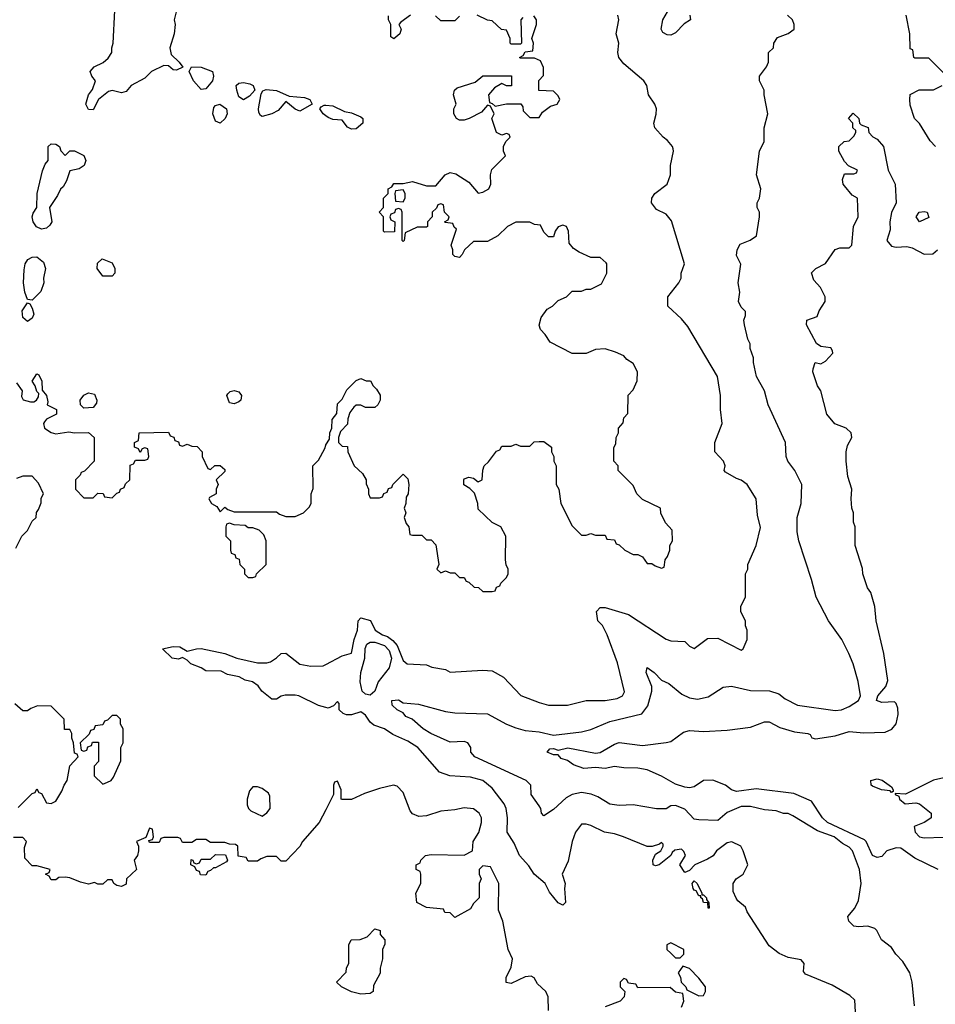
# Model space of a CAD drawing. Header units: inches. Extents: x 2348352 to 2479776, y 460422 to 613655.
# Tile 488 of 590: x 2428697 to 2432597, y 564076 to 568270. Entities that reach past the tile are written whole.
import ezdxf

# ---------------------------------------------------------------- set-up
doc = ezdxf.new("R2010")
doc.units = ezdxf.units.IN
doc.header["$MEASUREMENT"] = 0
doc.layers.add('C4526', color=7, linetype='Continuous')
doc.layers.add('C4536', color=7, linetype='Continuous')

msp = doc.modelspace()

# ---------------------------------------------------------------- linework, layer by layer
at = {"layer": 'C4526', "color": 4}
for points, elevation in [([(2429364.7, 568310), (2429354.8, 568270), (2429358.8, 568250), (2429354.8, 568210), (2429336, 568150), (2429342, 568122), (2429376, 568090), (2429391.3, 568068.7), (2429364.7, 568055.3), (2429350, 568057.2), (2429330, 568073.2), (2429310, 568076), (2429258, 568050), (2429230, 568022), (2429171.3, 567990), (2429150, 567964), (2429130, 567959.3), (2429090, 567969), (2429075.3, 567964.7), (2429032, 567930), (2429010, 567886), (2428990, 567888), (2428978, 567910), (2428989.2, 567950), (2429006.3, 567973.7), (2429019, 568010), (2429004, 568030), (2428997.2, 568050), (2429014, 568070), (2429051.5, 568088.5), (2429072.9, 568107.1), (2429089, 568130), (2429088.7, 568150), (2429095.3, 568170), (2429102, 568310)], 76), ([(2430000, 567861.1), (2429990, 567869), (2429975.3, 567890), (2429980.2, 567899.8), (2429993.6, 567906.4), (2430000, 567906)], 76), ([(2428683.5, 566723.5), (2428706.8, 566690), (2428704.7, 566664.7), (2428711.6, 566651.6), (2428742, 566642), (2428757.2, 566642.8), (2428768, 566650), (2428776.4, 566663.6), (2428778, 566678), (2428770, 566686), (2428762, 566710), (2428749, 566730), (2428770, 566762), (2428778, 566758), (2428791, 566730), (2428792, 566692), (2428811.3, 566670), (2428816.9, 566643.1), (2428814, 566630), (2428854, 566610), (2428854, 566590), (2428811.1, 566568.9), (2428802, 566558), (2428798, 566550), (2428802, 566530), (2428830, 566511.3), (2428850, 566506), (2428905.2, 566514.8), (2428930, 566510.8), (2428990, 566512), (2429014, 566490), (2429014, 566390), (2428972.7, 566347.3), (2428958, 566342), (2428954, 566330), (2428934, 566310), (2428934, 566270), (2428970, 566234), (2429010, 566234), (2429030, 566254), (2429052.7, 566252.7), (2429058, 566238), (2429090, 566234), (2429110, 566254), (2429122, 566258), (2429126, 566270), (2429142, 566278), (2429147.3, 566292.7), (2429166, 566310), (2429167.3, 566372.7), (2429182, 566378), (2429190, 566394), (2429230, 566394), (2429242, 566398), (2429246, 566410), (2429242, 566442), (2429230, 566446), (2429218, 566442), (2429210, 566426), (2429202, 566442), (2429186, 566450), (2429186, 566470), (2429202, 566478), (2429206, 566510), (2429330, 566514), (2429338, 566498), (2429352.7, 566492.7), (2429358, 566478), (2429372.7, 566472.7), (2429378, 566458), (2429390, 566454), (2429410, 566462), (2429430, 566454), (2429452.7, 566452.7), (2429474, 566430), (2429474, 566410), (2429498, 566358), (2429510, 566354), (2429528.4, 566371.6), (2429550, 566372), (2429570, 566354), (2429570, 566346), (2429534, 566310), (2429542, 566290), (2429534, 566270), (2429534, 566250), (2429504.7, 566235.3), (2429502, 566230), (2429514, 566210), (2429536.9, 566196.9), (2429550, 566174), (2429570, 566194), (2429583.6, 566183.6), (2429610, 566174), (2429790, 566174), (2429803.6, 566163.6), (2429830, 566154), (2429870, 566154), (2429906, 566170), (2429930, 566194), (2429938, 566210), (2429938, 566250), (2429947.3, 566272.7), (2429946, 566370), (2429970, 566394), (2429996.4, 566443.6), (2430000, 566458)], 76), ([(2428680.4, 566019.6), (2428706, 566070), (2428730, 566094), (2428750, 566134), (2428766, 566150), (2428768.4, 566171.6), (2428776.4, 566183.6), (2428787.3, 566212.7), (2428788.4, 566231.6), (2428798, 566250), (2428776.4, 566296.4), (2428750, 566326), (2428710, 566326), (2428683.6, 566316.4)], 76), ([(2430000, 565340.7), (2429970, 565348.7), (2429886, 565390), (2429870, 565393.2), (2429827.1, 565392.9), (2429811.1, 565388.9), (2429790, 565375.3), (2429770, 565375.3), (2429728.7, 565410), (2429712.9, 565432.9), (2429688, 565450), (2429657, 565457), (2429631.5, 565471.5), (2429581.3, 565481.3), (2429554.7, 565494.7), (2429490, 565496.2), (2429469.2, 565510), (2429426.2, 565526.2), (2429410, 565542.7), (2429390, 565554), (2429373, 565547), (2429346, 565550), (2429305.2, 565590), (2429350, 565600.9), (2429378.5, 565598.5), (2429410, 565580.7), (2429450, 565591), (2429470, 565591.3), (2429570, 565571), (2429622, 565550), (2429710, 565530.8), (2429749.1, 565530.9), (2429764.7, 565535.3), (2429790, 565551.3), (2429810, 565571), (2429830, 565572), (2429890, 565524.7), (2429936.9, 565516.9), (2429990, 565518), (2430000, 565523.4)], 72), ([(2428690, 564914), (2428750, 564974), (2428762, 564978), (2428770, 564994), (2428778, 564978), (2428790, 564974), (2428810, 564934), (2428830, 564932), (2428850, 564942), (2428876.5, 564983.5), (2428886, 565010), (2428899, 565030), (2428910, 565092), (2428946, 565130), (2428942, 565142), (2428930, 565146), (2428926, 565190), (2428918, 565210), (2428918, 565230), (2428910, 565246), (2428887.3, 565247.3), (2428886, 565290), (2428830, 565346), (2428772.7, 565347.3), (2428743.6, 565336.4), (2428730, 565326), (2428710, 565326), (2428676.4, 565356.4)], 76), ([(2430000, 564904.2), (2429972, 564850), (2429902, 564770), (2429890, 564748), (2429830, 564686), (2429810, 564686), (2429790, 564706), (2429750, 564706), (2429723.6, 564696.4), (2429710, 564686), (2429670, 564686), (2429662, 564702), (2429627.3, 564707.3), (2429626, 564750), (2429616.4, 564756.4), (2429590, 564758), (2429570, 564766), (2429510, 564766), (2429490, 564778), (2429450, 564778), (2429430, 564766), (2429390, 564766), (2429382, 564782), (2429370, 564786), (2429310, 564786), (2429298, 564782), (2429290, 564766), (2429250, 564766), (2429246, 564774), (2429262, 564778), (2429266, 564790), (2429262, 564822), (2429250, 564826), (2429234, 564786), (2429194, 564770), (2429202, 564750), (2429202, 564730), (2429198, 564710), (2429184.7, 564690), (2429194, 564650), (2429152, 564610), (2429150, 564588), (2429130, 564578), (2429110, 564582), (2429098, 564590), (2429090, 564606), (2429070, 564606), (2429050, 564588), (2429030, 564588), (2429014.6, 564594.6), (2428990, 564588), (2428956, 564596), (2428910, 564615.3), (2428890, 564618), (2428863.6, 564616.4), (2428850, 564606), (2428830, 564606), (2428822, 564622), (2428806, 564630), (2428822, 564638), (2428826, 564650), (2428770, 564666), (2428750, 564666), (2428718, 564698), (2428716.4, 564743.6), (2428726, 564770), (2428710, 564786), (2428670, 564786)], 76)]:
    msp.add_lwpolyline(points, dxfattribs=dict(at, elevation=elevation))
at = {"layer": 'C4526', "color": 4, "elevation": 76}
for points in [[(2429470, 567973.2), (2429437, 568010), (2429419, 568050), (2429428, 568070), (2429470, 568068), (2429518, 568050), (2429522.8, 568030), (2429517.3, 568010), (2429490, 567975.3)], [(2429650, 567928.7), (2429630, 567942), (2429621.6, 567970), (2429619.3, 567990), (2429630, 568000.7), (2429650, 568003), (2429677.6, 567997.6), (2429691.3, 567990), (2429698, 567970), (2429675.8, 567944.2)], [(2429890, 567881.2), (2429870, 567889), (2429830, 567922), (2429797.1, 567882.9), (2429770, 567868.7), (2429730, 567858), (2429722, 567862), (2429715.3, 567875.3), (2429714, 567890), (2429724.7, 567955.3), (2429732.7, 567967.3), (2429746.3, 567973.7), (2429790, 567968.2), (2429844.7, 567944.7), (2429910, 567939.1), (2429932, 567930), (2429942, 567910)], [(2429550, 567829), (2429530, 567838), (2429519, 567870), (2429523.7, 567896.3), (2429530, 567904.7), (2429549.3, 567910.7), (2429578, 567890), (2429581, 567870), (2429571.3, 567850)], [(2428890, 567692), (2428910, 567712), (2428930, 567712), (2428970, 567692), (2428978, 567670), (2428970.8, 567649.2), (2428950, 567635.3), (2428910, 567626), (2428896.3, 567583.7), (2428882, 567558), (2428870, 567548.7), (2428858, 567522), (2428823, 567470), (2428834, 567410), (2428825.3, 567394.7), (2428810, 567382), (2428790, 567378.4), (2428767.7, 567387.7), (2428753.6, 567410), (2428749.5, 567430.5), (2428753.4, 567446.6), (2428769.2, 567470.8), (2428771.2, 567530), (2428794, 567626), (2428805.7, 567654.3), (2428818, 567670), (2428818, 567730), (2428830, 567742), (2428850, 567740.7), (2428866, 567730), (2428871.1, 567711.1)], [(2428750, 567075.3), (2428730, 567078), (2428718.4, 567110), (2428713, 567150), (2428715.6, 567204.4), (2428719.6, 567230), (2428731.2, 567248.8), (2428750, 567259.5), (2428770, 567260.4), (2428798, 567238), (2428806, 567210), (2428798.4, 567170), (2428799.3, 567150), (2428787, 567113)], [(2429050, 567178), (2429026, 567210), (2429027.3, 567232.7), (2429048.4, 567251.6), (2429090, 567234), (2429102, 567210), (2429102, 567190), (2429090, 567178)], [(2428730, 566985.2), (2428710, 567002), (2428707, 567030), (2428730, 567064.7), (2428739.8, 567059.8), (2428750, 567042), (2428756.3, 567016.3), (2428750, 566999)], [(2428970, 566615.3), (2428955.3, 566630), (2428954, 566650), (2428970, 566671.3), (2428990, 566681), (2429014.8, 566674.8), (2429024.7, 566650), (2429023.6, 566636.4), (2429010, 566618)], [(2429610, 566634), (2429590, 566638), (2429579, 566670), (2429582.7, 566677.3), (2429593.2, 566686.8), (2429610, 566691.3), (2429630, 566684.7), (2429641, 566670), (2429638, 566650), (2429630, 566642)], [(2429590, 566126), (2429578, 566122), (2429574, 566110), (2429574, 566070), (2429594, 566050), (2429594, 566010), (2429598, 565998), (2429612.7, 565992.7), (2429618, 565978), (2429631.6, 565971.6), (2429634, 565950), (2429654, 565930), (2429654, 565910), (2429670, 565894), (2429690, 565894), (2429702, 565898), (2429706, 565910), (2429746, 565950), (2429746, 566050), (2429736.4, 566076.4), (2429716.4, 566096.4), (2429690, 566106), (2429670, 566106), (2429656.4, 566116.4), (2429610, 566118)], [(2429110, 565306), (2429090, 565306), (2429070, 565286), (2429058, 565282), (2429050, 565266), (2429018, 565262), (2429012.7, 565247.3), (2428998, 565242), (2428992.7, 565227.3), (2428954, 565190), (2428958, 565158), (2428970, 565154), (2428982, 565158), (2428987.3, 565172.7), (2429002, 565178), (2429007.3, 565192.7), (2429032.7, 565192.7), (2429032, 565110), (2429014, 565090), (2429014, 565050), (2429050, 565014), (2429070, 565022), (2429086, 565030), (2429096.4, 565043.6), (2429127.3, 565112.7), (2429128, 565170), (2429138, 565190), (2429138, 565250), (2429126, 565270), (2429126, 565290)], [(2429710, 565002), (2429690, 565002), (2429675.3, 564984.7), (2429666, 564950), (2429665.4, 564925.4), (2429671.3, 564910), (2429680.7, 564900.7), (2429730, 564878), (2429750, 564891.3), (2429764, 564910), (2429762, 564962), (2429756, 564976), (2429730, 564995.3)], [(2429490, 564626), (2429467.3, 564627.3), (2429462, 564642), (2429450, 564646), (2429442, 564662), (2429426, 564670), (2429427.3, 564692.7), (2429434, 564690), (2429438, 564678), (2429450, 564674), (2429462, 564678), (2429470, 564694), (2429510, 564694), (2429530, 564714), (2429572.7, 564712.7), (2429582, 564690), (2429576.9, 564683.1), (2429530, 564658), (2429522, 564658), (2429510, 564646), (2429498, 564642)]]:
    msp.add_lwpolyline(points, close=True, dxfattribs=at)
at = {"layer": 'C4536', "color": 4}
for points, elevation in [([(2430000, 565523.4), (2430070, 565561), (2430110, 565572), (2430121.2, 565630), (2430135.3, 565670), (2430138, 565710), (2430150, 565722), (2430190.8, 565710.8), (2430211.3, 565670), (2430242.8, 565650), (2430263.4, 565643.4), (2430286.1, 565626.1), (2430304, 565604), (2430330, 565541), (2430347.1, 565527.1), (2430430, 565522), (2430451.6, 565511.6), (2430510, 565502), (2430530, 565491.3), (2430670, 565498.8), (2430710, 565496), (2430758, 565470), (2430830.9, 565390.9), (2430910, 565361), (2430950, 565350.8), (2431030, 565350.7), (2431110, 565370.6), (2431190, 565370.6), (2431241.5, 565378.5), (2431264, 565390), (2431272.5, 565407.5), (2431242.7, 565530), (2431199.3, 565650), (2431179, 565690), (2431159, 565710), (2431154, 565750), (2431170, 565766), (2431190, 565766), (2431290, 565736), (2431450, 565631), (2431470, 565624), (2431530, 565621), (2431550, 565602), (2431570, 565592), (2431626.3, 565633.7), (2431670, 565636), (2431770, 565584.7), (2431778, 565590), (2431795.3, 565630), (2431795.3, 565670), (2431788.9, 565688.9), (2431788.4, 565708.4), (2431768.9, 565748.9), (2431768.7, 565770), (2431788.4, 565811.6), (2431788.7, 565910), (2431798, 565930), (2431798, 565950), (2431834, 566030), (2431852.9, 566107.1), (2431840.2, 566160.2), (2431834, 566230), (2431795.3, 566290), (2431770, 566308.7), (2431750, 566315.3), (2431703.1, 566343.1), (2431698, 566350), (2431702, 566370), (2431695.3, 566390), (2431658, 566430), (2431658, 566470), (2431688.7, 566550), (2431682, 566610), (2431682, 566670), (2431669, 566750), (2431543.1, 566963.1), (2431516.5, 566996.5), (2431458, 567050), (2431458, 567090), (2431504, 567150), (2431514, 567170), (2431514, 567190), (2431528.7, 567230), (2431473.6, 567413.6), (2431450, 567442), (2431410, 567462), (2431388, 567490), (2431389, 567510), (2431402, 567530), (2431455.3, 567570), (2431468.7, 567610), (2431468.7, 567650), (2431482, 567710), (2431480.4, 567720.4), (2431478, 567730), (2431456.5, 567756.5), (2431438, 567770), (2431402, 567810), (2431398, 567830), (2431408.4, 567868.4), (2431408.7, 567890), (2431402, 567910), (2431375.3, 567950), (2431368.7, 567990), (2431355.3, 568010), (2431270, 568082), (2431248.7, 568110), (2431244, 568130), (2431248.7, 568170), (2431237.2, 568210), (2431249.2, 568270), (2431245.2, 568290)], 72), ([(2430000, 566458), (2430000.4, 566459.6), (2430016.4, 566483.6), (2430018, 566510), (2430026, 566530), (2430027.3, 566567.3), (2430047.3, 566592.7), (2430050, 566634), (2430070, 566654), (2430090, 566694), (2430130, 566734), (2430150, 566742), (2430172.7, 566732.7), (2430191.6, 566731.6), (2430202, 566710), (2430216.9, 566696.9), (2430231.6, 566671.6), (2430232, 566650), (2430222, 566630), (2430210, 566618), (2430170, 566618), (2430150, 566628), (2430130, 566628), (2430119.6, 566620.4), (2430103.6, 566596.4), (2430094, 566570), (2430092.7, 566547.3), (2430063.6, 566516.4), (2430054, 566490), (2430054, 566470), (2430070, 566454), (2430092.7, 566452.7), (2430094, 566430), (2430122, 566370), (2430156.9, 566336.9), (2430172, 566310), (2430172.7, 566292.7), (2430182, 566270), (2430182, 566250), (2430190, 566234), (2430230, 566234), (2430242, 566238), (2430247.3, 566252.7), (2430262, 566258), (2430267.3, 566272.7), (2430282, 566278), (2430286, 566290), (2430330, 566334), (2430350, 566314), (2430354, 566290), (2430352, 566250), (2430343.6, 566236.4), (2430342, 566210), (2430334, 566190), (2430342, 566170), (2430334, 566150), (2430343.6, 566123.6), (2430354, 566110), (2430358, 566078), (2430370, 566074), (2430410, 566074), (2430430, 566054), (2430450, 566054), (2430470, 566034), (2430482, 565950), (2430474, 565930), (2430490, 565914), (2430510, 565922), (2430530, 565914), (2430550, 565914), (2430570, 565894), (2430590, 565894), (2430598, 565878), (2430610, 565874), (2430632.7, 565852.7), (2430651.6, 565851.6), (2430670, 565834), (2430710, 565834), (2430722, 565838), (2430727.3, 565852.7), (2430742, 565858), (2430746, 565870), (2430770, 565894), (2430778, 565910), (2430778, 565930), (2430768.4, 565948.4), (2430766, 565970), (2430768, 566070), (2430746, 566110), (2430708.9, 566128.9), (2430650, 566186), (2430648, 566210), (2430634, 566254), (2430614, 566274), (2430589.2, 566289.2), (2430589.1, 566310.9), (2430590, 566314), (2430610, 566322), (2430630, 566318), (2430650, 566302), (2430666, 566310), (2430669.1, 566350.9), (2430675.3, 566370), (2430693.2, 566386.8), (2430727.3, 566432.7), (2430742, 566438), (2430750, 566454), (2430790, 566454), (2430810, 566462), (2430830, 566454), (2430870, 566454), (2430888.4, 566471.6), (2430910, 566474), (2430930, 566474), (2430962, 566450), (2430962, 566430), (2430972, 566410), (2430972, 566390), (2430982, 566370), (2430982, 566290), (2430994, 566270), (2431002, 566210), (2431050, 566114), (2431090, 566074), (2431110, 566074), (2431130, 566082), (2431150, 566074), (2431190, 566074), (2431198, 566058), (2431230, 566054), (2431238, 566038), (2431250, 566034), (2431274, 566010), (2431310, 565992), (2431330, 565992), (2431350, 565982), (2431370, 565954), (2431390, 565954), (2431403.6, 565943.6), (2431430, 565934), (2431442, 565938), (2431446, 565970), (2431456.4, 565983.6), (2431466, 566010), (2431466, 566030), (2431478, 566050), (2431476.4, 566096.4), (2431447.3, 566127.3), (2431428.4, 566168.4), (2431426, 566190), (2431350, 566226), (2431326, 566250), (2431310, 566286), (2431246, 566350), (2431246, 566370), (2431228, 566390), (2431227.3, 566447.3), (2431236.4, 566463.6), (2431238, 566490), (2431248, 566510), (2431248, 566530), (2431267.3, 566552.7), (2431270, 566574), (2431287.3, 566592.7), (2431288.4, 566671.6), (2431310, 566694), (2431327.3, 566732.7), (2431328, 566770), (2431310, 566806), (2431283.1, 566823.1), (2431270, 566838), (2431234.6, 566854.6), (2431190, 566868), (2431150, 566866), (2431110, 566848), (2431050, 566848.7), (2430956.4, 566896.4), (2430935.3, 566930), (2430915.3, 566950), (2430909.3, 566969.3), (2430918, 567002), (2430943.1, 567036.9), (2430966, 567050), (2430990, 567074), (2431026, 567090), (2431050, 567114), (2431090, 567114), (2431110, 567122), (2431130, 567122), (2431174.6, 567145.4), (2431198, 567190), (2431198, 567230), (2431194.6, 567234.6), (2431170, 567258), (2431130, 567258), (2431080.2, 567280.2), (2431056.4, 567296.4), (2431038, 567318), (2431034, 567370), (2431026, 567390), (2431010, 567395.3), (2430990, 567388), (2430978, 567370), (2430970, 567346), (2430950, 567346), (2430930, 567366), (2430914.6, 567394.6), (2430890, 567398), (2430870, 567408), (2430810, 567408), (2430774, 567390), (2430734, 567350), (2430690, 567326), (2430630, 567326), (2430592, 567290), (2430582, 567270), (2430570, 567258), (2430550, 567262), (2430542, 567270), (2430542, 567290), (2430535.3, 567310), (2430558, 567378), (2430547.3, 567387.3), (2430542, 567402), (2430510, 567406), (2430506, 567410), (2430522, 567418), (2430526, 567430), (2430506, 567450), (2430502, 567482), (2430490, 567486), (2430478, 567482), (2430472.7, 567467.3), (2430454, 567450), (2430454, 567430), (2430434, 567410), (2430434, 567390), (2430430, 567386), (2430390, 567386), (2430338, 567362), (2430334, 567330), (2430330, 567326), (2430326, 567330), (2430326, 567450), (2430322, 567462), (2430310, 567466), (2430298, 567462), (2430292.7, 567447.3), (2430278, 567442), (2430274, 567430), (2430278, 567418), (2430294, 567410), (2430292.7, 567367.3), (2430250, 567366), (2430246, 567370), (2430246, 567430), (2430228, 567450), (2430246, 567470), (2430246, 567510), (2430266, 567530), (2430266, 567550), (2430282, 567558), (2430290, 567572), (2430330, 567572), (2430370, 567581), (2430430, 567562), (2430470, 567562), (2430509, 567610), (2430530, 567619.1), (2430554.4, 567614.4), (2430610, 567578), (2430650, 567531.3), (2430670, 567536), (2430695.3, 567550), (2430704, 567570), (2430702, 567610), (2430708.4, 567631.6), (2430766, 567690), (2430758, 567710), (2430758, 567730), (2430768, 567752), (2430786, 567770), (2430782, 567782), (2430770, 567786), (2430750, 567778), (2430728, 567790), (2430708, 567850), (2430718, 567870), (2430702, 567902), (2430690, 567906), (2430663.6, 567876.4), (2430611.1, 567848.9), (2430590, 567842), (2430570, 567842), (2430558, 567850), (2430546, 567870), (2430546, 567890), (2430555.3, 567910), (2430544, 567950), (2430548.7, 567970), (2430560.2, 567979.8), (2430636.4, 568003.6), (2430670, 568031.3), (2430791.6, 568031.6), (2430791.1, 567988.9), (2430770, 567988), (2430750, 567998), (2430719.6, 567980.4), (2430694, 567950), (2430698, 567918), (2430710, 567914), (2430722, 567902), (2430770, 567911.3), (2430831.3, 567911.3), (2430839.6, 567899.6), (2430842, 567882), (2430870, 567854), (2430910, 567854), (2430923.1, 567876.9), (2430958, 567902), (2430986, 567910), (2430998, 567930), (2430990, 567946), (2430970, 567966), (2430908.7, 567968.7), (2430908.4, 568011.6), (2430927.3, 568032.7), (2430927.3, 568067.3), (2430914.6, 568094.6), (2430890, 568106), (2430830, 568106), (2430826, 568110), (2430842, 568118), (2430850, 568134), (2430882, 568138), (2430886, 568170), (2430878, 568190), (2430898, 568250), (2430898, 568270), (2430887.3, 568287.3)], 76), ([(2430362, 568290), (2430319.6, 568260.4), (2430312, 568250), (2430321, 568230), (2430316, 568210), (2430290, 568189), (2430278, 568198), (2430278, 568250), (2430268, 568270), (2430267.3, 568287.3)], 76), ([(2432508.9, 564068.9), (2432499, 564170), (2432489, 564210), (2432458.6, 564258.6), (2432428.7, 564290), (2432410, 564318), (2432368, 564350), (2432348, 564390), (2432339, 564399), (2432309.1, 564409.1), (2432270, 564406), (2432250, 564409.3), (2432228.7, 564430), (2432224, 564450), (2432254, 564486), (2432270, 564518), (2432282, 564590), (2432273.6, 564650), (2432243.7, 564730), (2432230, 564746), (2432201.3, 564761.3), (2432166.6, 564790), (2432094.8, 564814.8), (2431990, 564879.3), (2431970, 564889.2), (2431950, 564889.2), (2431919.5, 564899.5), (2431870, 564904.5), (2431810, 564918), (2431770, 564919.3), (2431710, 564893.2), (2431670, 564859), (2431590, 564861.2), (2431570, 564865.2), (2431530, 564906.6), (2431490, 564922.7), (2431470, 564922), (2431450, 564909.2), (2431410, 564909.3), (2431310, 564926), (2431250, 564922.7), (2431210, 564929.3), (2431159.7, 564959.7), (2431131.4, 564971.4), (2431090, 564978), (2431050, 564969.5), (2431024.6, 564955.4), (2430970, 564905.2), (2430930, 564879), (2430919, 564890), (2430917.2, 564910), (2430910, 564922), (2430875.3, 564970), (2430874, 565010), (2430854, 565030), (2430635.3, 565130), (2430618, 565150), (2430618, 565170), (2430606, 565190), (2430590, 565195.3), (2430530, 565193.2), (2430448.7, 565230), (2430415.3, 565250), (2430369, 565290), (2430342.2, 565302.3), (2430330, 565317.2), (2430304, 565330), (2430282.7, 565350), (2430281.2, 565370), (2430310, 565372.4), (2430330, 565360.7), (2430395.3, 565355.2), (2430510, 565323.7), (2430550, 565318), (2430690, 565313.4), (2430770, 565268.7), (2430810, 565253.7), (2430850, 565242.6), (2430910, 565237), (2430970, 565222.6), (2431090, 565236.3), (2431130, 565247.3), (2431210, 565280.5), (2431346.8, 565313.2), (2431371.9, 565348.1), (2431389.5, 565410), (2431389.6, 565430), (2431365.1, 565490), (2431370, 565510.7), (2431399.1, 565490), (2431430, 565457.3), (2431462, 565442), (2431517.5, 565397.5), (2431550, 565382), (2431584.7, 565375.3), (2431630, 565386), (2431693.6, 565426.4), (2431729.3, 565430.7), (2431810, 565413.4), (2431890.9, 565410.9), (2431930, 565398), (2431957.3, 565377.3), (2432010.6, 565350.6), (2432170, 565327.3), (2432198, 565330), (2432230, 565344.4), (2432269.3, 565370), (2432278, 565390), (2432269.1, 565450.9), (2432247, 565527), (2432229.2, 565570), (2432199, 565630), (2432142, 565710), (2432089, 565810), (2432070, 565886), (2432015.3, 566050), (2432009.3, 566089.3), (2432009.3, 566150), (2432025.2, 566210), (2432029, 566290), (2431999, 566350), (2431968.7, 566390), (2431962, 566410), (2431959, 566470), (2431885.2, 566630), (2431869.1, 566689.1), (2431835.3, 566750), (2431822, 566810), (2431822, 566830), (2431809.1, 566869.1), (2431808.7, 566890), (2431799, 566910), (2431784, 566970), (2431782, 566990), (2431788.7, 567010), (2431788, 567028), (2431770, 567046), (2431759, 567070), (2431764, 567110), (2431757.2, 567150), (2431768.9, 567228.9), (2431750, 567266), (2431753.2, 567290), (2431765.2, 567314.8), (2431808.9, 567331.1), (2431835.3, 567350), (2431848.7, 567430), (2431848, 567450), (2431838, 567470), (2431838, 567490), (2431848, 567510), (2431854, 567550), (2431835.3, 567610), (2431848, 567710), (2431868.4, 567751.6), (2431868, 567810), (2431884, 567870), (2431868.7, 567950), (2431868.7, 567970), (2431848.7, 568010), (2431848.7, 568030), (2431878, 568070), (2431886, 568090), (2431886, 568130), (2431908, 568150), (2431909.3, 568170.7), (2431925.2, 568194.8), (2431970, 568211.3), (2431995.3, 568230), (2431995.3, 568250), (2431988.7, 568270), (2431968, 568290)], 68), ([(2430570, 568286), (2430550, 568266), (2430490, 568266), (2430467.3, 568287.3)], 76), ([(2430839.6, 568280.4), (2430832, 568270), (2430834, 568170), (2430830, 568166), (2430790, 568166), (2430786, 568170), (2430786, 568190), (2430770, 568226), (2430748.4, 568228.4), (2430710, 568266), (2430690, 568268), (2430646, 568290)], 76), ([(2431552, 568290), (2431554, 568270), (2431526.8, 568253.2), (2431490, 568214), (2431470, 568205.2), (2431454.4, 568205.6), (2431436.5, 568216.5), (2431429.2, 568230), (2431436, 568270), (2431456.4, 568303.6)], 68), ([(2432630, 568046), (2432570, 568106), (2432510, 568106), (2432506, 568110), (2432502, 568142), (2432490, 568146), (2432488.7, 568210), (2432473.2, 568290)], 64), ([(2432598, 567730), (2432574.6, 567754.6), (2432530, 567828), (2432509, 567849), (2432490, 567906), (2432488.7, 567930), (2432490, 567952), (2432528.4, 567971.6), (2432590, 567972), (2432626, 567990)], 64), ([(2430000, 567906), (2430030, 567904), (2430079.8, 567879.8), (2430110, 567874), (2430150, 567857.3), (2430158.8, 567850), (2430158.8, 567830), (2430130, 567805.2), (2430110, 567804), (2430092.7, 567812.7), (2430070, 567842), (2430030, 567845.2), (2430010, 567853.2), (2430000, 567861.1)], 76), ([(2432609.2, 564650), (2432510, 564698), (2432450, 564740.9), (2432430, 564742.7), (2432390.6, 564729.4), (2432370, 564705.2), (2432350, 564701.2), (2432330, 564709.4), (2432302.9, 564770), (2432296.1, 564776.1), (2432138, 564850), (2432116.2, 564870), (2432070, 564941.2), (2431994.1, 564974.1), (2431833.8, 564993.8), (2431750, 564982), (2431729.4, 564990), (2431704, 565010), (2431650, 565031.2), (2431610, 565029.2), (2431570, 565002.7), (2431550, 564998), (2431530, 565000.7), (2431490, 565013.3), (2431430, 565047.6), (2431370, 565074.7), (2431330, 565082), (2431270, 565082.7), (2431230, 565089.2), (2431190, 565080.9), (2431150, 565084.5), (2431100.2, 565080.2), (2431055.9, 565095.9), (2431030, 565114.5), (2431003.6, 565123.6), (2430990, 565139), (2430970, 565139.3), (2430944, 565150), (2430955.3, 565164.7), (2430970, 565166), (2430990, 565158.8), (2431032, 565168), (2431150, 565145.5), (2431170, 565148), (2431230, 565184), (2431250, 565190.7), (2431350, 565179.1), (2431450, 565191), (2431470, 565196), (2431524, 565236), (2431550, 565243.1), (2431610, 565238), (2431710, 565244), (2431810, 565256), (2431870, 565278.8), (2431890, 565278.8), (2431935.3, 565255.3), (2431997.3, 565237.3), (2432054, 565230), (2432064.7, 565224.7), (2432071.3, 565211.3), (2432086.4, 565206.4), (2432170, 565219.3), (2432230, 565238), (2432292.1, 565232.1), (2432384.2, 565235.8), (2432412.4, 565247.6), (2432429.7, 565270.3), (2432439.6, 565310), (2432438, 565338), (2432430, 565358), (2432424, 565364), (2432370, 565362.4), (2432346.6, 565370), (2432352.3, 565390), (2432386.6, 565430), (2432395.1, 565455.1), (2432377.2, 565570), (2432345.2, 565710), (2432339, 565770), (2432322, 565830), (2432308.7, 565850), (2432288.7, 565910), (2432287.3, 565932.7), (2432255.3, 566030), (2432255.3, 566110), (2432248.7, 566130), (2432248.7, 566170), (2432242, 566190), (2432239, 566230), (2432242, 566270), (2432224.7, 566324.7), (2432218, 566390), (2432218, 566430), (2432223.1, 566456.9), (2432242, 566490), (2432240.4, 566500.4), (2432238, 566510), (2432218, 566530), (2432169.3, 566549.3), (2432135.3, 566590), (2432109, 566689), (2432095.3, 566710), (2432075.3, 566770), (2432076.4, 566783.6), (2432086, 566810), (2432110, 566804.7), (2432130, 566816), (2432161.2, 566850), (2432159.3, 566859.3), (2432152, 566872), (2432110, 566878), (2432091.5, 566891.5), (2432049.1, 566970.9), (2432050, 566991), (2432094, 567006), (2432102, 567030), (2432128, 567070), (2432128, 567090), (2432108, 567130), (2432080.2, 567160.2), (2432070, 567192), (2432088, 567210), (2432130, 567232), (2432170, 567291.3), (2432190, 567298), (2432230, 567298), (2432242, 567310), (2432248, 567390), (2432268, 567430), (2432266, 567510), (2432243.1, 567523.1), (2432210, 567562), (2432204, 567570), (2432202, 567590), (2432210, 567614), (2432250, 567614), (2432262, 567618), (2432266, 567630), (2432227.3, 567647.3), (2432210, 567666), (2432186, 567710), (2432186, 567730), (2432208.4, 567751.6), (2432230, 567754), (2432250, 567774), (2432258, 567790), (2432258, 567798), (2432246, 567810), (2432246, 567830), (2432228, 567850), (2432247.3, 567872.7), (2432272, 567850), (2432274, 567830), (2432282, 567822), (2432311.1, 567811.1), (2432314, 567790), (2432331.6, 567771.6), (2432350, 567762), (2432376, 567730), (2432396, 567630), (2432426.8, 567570), (2432431, 567490), (2432410.6, 567449.4), (2432404, 567410), (2432404.7, 567375.3), (2432391.3, 567330), (2432410, 567306), (2432430, 567301), (2432476.4, 567303.6), (2432498, 567298), (2432550, 567272), (2432587.3, 567272.7), (2432606, 567290)], 64), ([(2432262, 563970), (2432253.6, 564093.6), (2432233.6, 564113.6), (2432158, 564158), (2432044.7, 564204.7), (2432035.3, 564215.3), (2432039, 564250), (2432025.2, 564265.2), (2431970, 564276), (2431932.3, 564292.3), (2431890, 564325.2), (2431795.3, 564470), (2431788, 564490), (2431756.4, 564516.4), (2431748.4, 564528.4), (2431736.4, 564556.4), (2431735.3, 564590), (2431748.7, 564610), (2431778, 564630), (2431798, 564670), (2431779, 564730), (2431768, 564750), (2431730, 564768.7), (2431710, 564764), (2431664.7, 564730), (2431650.8, 564709.2), (2431626.4, 564693.6), (2431572, 564670), (2431550, 564646), (2431530, 564638), (2431509.3, 564670), (2431532.3, 564710), (2431526.3, 564726.3), (2431516.2, 564736.2), (2431487.5, 564732.5), (2431476.8, 564723.2), (2431470.4, 564709.6), (2431421, 564670), (2431405.6, 564665.6), (2431395.3, 564670), (2431394, 564690), (2431404.7, 564715.3), (2431428, 564730), (2431438, 564750), (2431438, 564758), (2431430, 564766), (2431422, 564758), (2431391.6, 564748.4), (2431370, 564748.7), (2431269.5, 564789.5), (2431230, 564802.7), (2431188, 564810), (2431130, 564837.2), (2431110, 564844), (2431090, 564844), (2431064, 564810), (2431050.7, 564770), (2431033.7, 564686.3), (2431007.7, 564630), (2431021, 564590), (2431017.3, 564570), (2431022, 564510), (2431010, 564498), (2430990, 564508.7), (2430954.2, 564554.2), (2430935.3, 564590), (2430888.7, 564630), (2430865.6, 564665.6), (2430826, 564710), (2430803, 564763), (2430773.2, 564810), (2430775.1, 564870), (2430769.6, 564909.6), (2430760.9, 564930), (2430710, 564997.2), (2430670, 565029.2), (2430616.9, 565043.1), (2430529.1, 565049.1), (2430484.7, 565064.7), (2430393.2, 565170), (2430350, 565197.6), (2430286, 565226), (2430250, 565249.2), (2430204.7, 565264.7), (2430190, 565278), (2430170, 565308), (2430150, 565322), (2430110, 565308.7), (2430088.9, 565308.9), (2430074.6, 565314.6), (2430058, 565330), (2430058, 565358), (2430050, 565366), (2430032.7, 565347.3), (2430010, 565338), (2430000, 565340.7)], 72), ([(2432710, 565058), (2432588.9, 565031.1), (2432470, 564970.7), (2432426, 564974), (2432426, 564970), (2432442, 564962), (2432445.2, 564950), (2432469, 564930), (2432514, 564934), (2432529.4, 564929.4), (2432579, 564890), (2432579, 564870), (2432574.2, 564865.8), (2432549.6, 564850.4), (2432506.5, 564833.5), (2432511.8, 564810), (2432530, 564789.7), (2432550, 564785.7), (2432630, 564788.2)], 56), ([(2430948.7, 564050), (2430948.4, 564108.4), (2430938, 564130), (2430903.1, 564163.1), (2430888.4, 564188.4), (2430875.3, 564195.3), (2430850, 564193.2), (2430790, 564165.2), (2430768.9, 564168.9), (2430769.3, 564190.7), (2430790, 564234), (2430795.3, 564270), (2430778, 564310), (2430755.3, 564430), (2430736.4, 564476.4), (2430738, 564590), (2430702, 564662), (2430670, 564666), (2430654, 564650), (2430654, 564630), (2430662, 564610), (2430654, 564590), (2430654, 564530), (2430630, 564506), (2430616.9, 564483.1), (2430550, 564446), (2430530, 564466), (2430507.3, 564467.3), (2430502, 564482), (2430430, 564488), (2430388.7, 564510), (2430384, 564550), (2430406, 564590), (2430406, 564630), (2430402, 564642), (2430386, 564650), (2430386, 564670), (2430402, 564678), (2430406, 564690), (2430426, 564710), (2430450, 564714), (2430590, 564712), (2430626, 564730), (2430628.7, 564770), (2430652.5, 564807.5), (2430664, 564850), (2430664, 564870), (2430654, 564890), (2430630, 564909), (2430590, 564912.7), (2430550, 564904), (2430490, 564899), (2430430, 564879), (2430396.4, 564876.4), (2430370, 564888), (2430360.2, 564900.2), (2430330, 564978), (2430304.7, 565004.7), (2430288.9, 565008.9), (2430230, 564995.3), (2430165.4, 564974.6), (2430110, 564948), (2430070, 564948), (2430066, 564950), (2430066, 564990), (2430050, 565026), (2430038, 565022), (2430034, 565010), (2430034, 564970), (2430000, 564904.2)], 76), ([(2431516.4, 564063.6), (2431526, 564090), (2431522, 564122), (2431490, 564128), (2431467.3, 564147.3), (2431330, 564146), (2431322, 564162), (2431290, 564166), (2431282, 564182), (2431270, 564186), (2431254, 564170), (2431254, 564150), (2431274, 564130), (2431271.6, 564108.4), (2431254, 564090), (2431190, 564065.2)], 76)]:
    msp.add_lwpolyline(points, dxfattribs=dict(at, elevation=elevation))
for points, elevation in [([(2430330, 567546), (2430298, 567542), (2430294, 567530), (2430298, 567498), (2430330, 567494), (2430338, 567510), (2430338, 567530)], 76), ([(2432530, 567409), (2432515.3, 567430), (2432528.7, 567450), (2432550, 567454), (2432562, 567450), (2432570, 567428)], 64), ([(2430190, 565393.3), (2430170, 565396.9), (2430155.6, 565410), (2430147.1, 565450), (2430149.8, 565490), (2430166.8, 565550), (2430168.2, 565591.8), (2430174.7, 565610), (2430190, 565618.8), (2430210, 565618.5), (2430250, 565604.5), (2430270, 565583.7), (2430280.6, 565550), (2430270.8, 565509.2), (2430223.1, 565450), (2430210, 565409.3)], 68), ([(2432410, 564978), (2432404.7, 564984.7), (2432368, 564990), (2432330, 565005.1), (2432324.5, 565010), (2432322.7, 565030), (2432350, 565037.1), (2432370.4, 565030.4), (2432410, 565002), (2432418, 564990), (2432418, 564982)], 56), ([(2431602, 564542), (2431610, 564542), (2431622, 564530), (2431622, 564522), (2431632, 564508), (2431634, 564486), (2431630, 564486), (2431628, 564508), (2431610, 564509), (2431605.2, 564525.2), (2431598, 564530), (2431598, 564538), (2431590, 564538), (2431579, 564559), (2431570, 564562), (2431565.2, 564570), (2431562, 564590), (2431570, 564602), (2431582, 564590), (2431602, 564550)], 72), ([(2430150, 564119), (2430109.4, 564129.4), (2430068, 564150), (2430046, 564170), (2430087.3, 564212.7), (2430088.4, 564231.6), (2430098, 564250), (2430098, 564330), (2430108, 564350), (2430147.3, 564352.7), (2430176.4, 564363.6), (2430210, 564398), (2430232, 564390), (2430232.7, 564372.7), (2430252, 564350), (2430251.6, 564331.6), (2430242, 564310), (2430242, 564270), (2430232, 564230), (2430231.6, 564208.4), (2430203.6, 564156.4), (2430202, 564130), (2430190, 564122)], 76), ([(2431470, 564338), (2431454, 564330), (2431454, 564310), (2431470, 564294), (2431490, 564274), (2431510, 564274), (2431526, 564290), (2431526, 564310)], 76), ([(2431522, 564238), (2431502, 564210), (2431511.6, 564191.6), (2431514, 564170), (2431534, 564150), (2431538, 564138), (2431590, 564112), (2431610, 564114), (2431618, 564130), (2431618, 564150), (2431590, 564188), (2431550, 564228)], 76)]:
    msp.add_lwpolyline(points, close=True, dxfattribs=dict(at, elevation=elevation))

doc.saveas('drawing.dxf')
